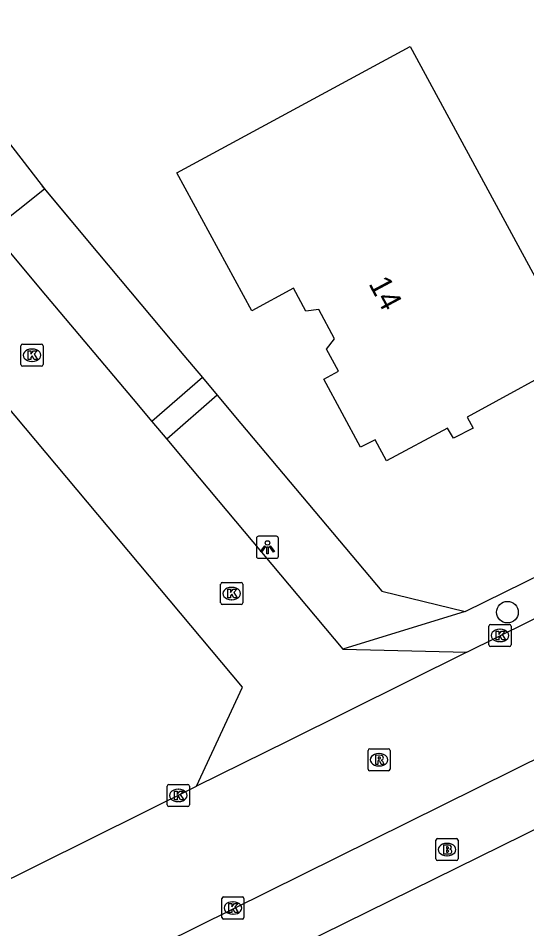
# Model space of a CAD drawing. Extents: x 157321 to 158827, y 386650 to 388532.
# Drawn here: x 158095.47 to 158118.52, y 386921.44 to 386962.73 of the extents above; entities that cross this region are included whole.
import ezdxf

# ---------------------------------------------------------------- set-up
doc = ezdxf.new("R2010")
doc.units = 0
for name, color, linetype in [('IMGEO_Boom', 7, 'Continuous'), ('IMGEO_Brandkraan', 7, 'Continuous'), ('IMGEO_Groenvoorziening', 7, 'Continuous'), ('IMGEO_Hek', 7, 'Continuous'), ('IMGEO_Kolk', 7, 'Continuous'), ('IMGEO_Lichtpunt', 7, 'Continuous'), ('IMGEO_Pand', 7, 'Continuous'), ('IMGEO_Pand_nummerreeks', 7, 'Continuous'), ('IMGEO_Rijbaan_lokaal_gesloten', 7, 'Continuous'), ('IMGEO_Rijbaan_lokaal_open', 7, 'Continuous'), ('IMGEO_Rioolput', 7, 'Continuous'), ('IMGEO_Voetpad_open', 7, 'Continuous')]:
    doc.layers.add(name, color=color, linetype=linetype)

msp = doc.modelspace()

# ---------------------------------------------------------------- linework, layer by layer
at = {"layer": 'IMGEO_Boom'}
msp.add_circle((158117.644, 386935.799), 0.489, dxfattribs=at)
at = {"layer": 'IMGEO_Brandkraan'}
for p, q in [((158114.404, 386924.61), (158114.404, 386925.462)), ((158114.479, 386925.536), (158115.331, 386925.536)), ((158114.892, 386925.316), (158114.917, 386925.316)), ((158115.405, 386925.462), (158115.405, 386924.61)), ((158114.915, 386924.756), (158114.89, 386924.756)), ((158115.331, 386924.536), (158114.479, 386924.536))]:
    msp.add_line(p, q, dxfattribs=at)
for points in [[(158114.404, 386924.61), (158114.404, 386925.462)], [(158114.479, 386925.536), (158115.331, 386925.536)], [(158114.752, 386925.236), (158114.752, 386924.836), (158114.965, 386924.836)], [(158114.983, 386925.236), (158114.752, 386925.236)], [(158114.931, 386925.155), (158114.877, 386925.155), (158114.877, 386925.079)], [(158115.405, 386925.462), (158115.405, 386924.61)], [(158114.877, 386925.079), (158114.93, 386925.079)], [(158114.939, 386925.003), (158114.877, 386925.003), (158114.877, 386924.922)], [(158114.877, 386924.922), (158114.939, 386924.922)], [(158115.331, 386924.536), (158114.479, 386924.536)]]:
    msp.add_lwpolyline(points, dxfattribs=at)
for centre, radius, start, end in [((158114.481, 386925.46), 0.0765, 91.552, 178.448), ((158114.481, 386925.46), 0.0765, 91.552, 178.448), ((158114.932, 386925.117), 0.0379, 267.8285, 90.9355), ((158114.987, 386925.091), 0.145, 59.4692, 91.5367), ((158115.012, 386925.138), 0.0922, 285.5137, 58.1501), ((158115.329, 386925.46), 0.0765, 1.552, 88.448), ((158115.329, 386925.46), 0.0765, 1.552, 88.448), ((158114.94, 386924.962), 0.0404, 269.8759, 90.5077), ((158114.971, 386925.087), 0.251, 268.6676, 293.5347), ((158115.017, 386924.946), 0.105, 301.3115, 78.989), ((158114.481, 386924.612), 0.0765, 181.552, 268.448), ((158114.481, 386924.612), 0.0765, 181.552, 268.448), ((158115.329, 386924.612), 0.0765, 271.552, 358.448), ((158115.329, 386924.612), 0.0765, 271.552, 358.448)]:
    msp.add_arc(centre, radius, start, end, dxfattribs=at)
for centre, major_axis, ratio, start_param, end_param in [((158114.891, 386925.036), (-0.387, 0.002), 0.722429, 4.712389, 7.853982), ((158114.916, 386925.036), (-0.39, 0.002), 0.717154, 1.570796, 4.712389)]:
    msp.add_ellipse(centre, major_axis=major_axis, ratio=ratio, start_param=start_param, end_param=end_param, dxfattribs=at)
at = {"layer": 'IMGEO_Groenvoorziening'}
for points in [[(158096.65, 386954.993), (158099.077, 386952.098), (158102.979, 386947.445), (158103.823, 386946.437)], [(158104.49, 386945.643), (158105.564, 386944.362), (158111.948, 386936.75), (158115.722, 386935.829)], [(158115.722, 386935.829), (158131.799, 386943.741)], [(158115.722, 386935.829), (158110.189, 386934.127)], [(158136.5, 386935.036), (158136.662, 386934.702), (158105.187, 386919.192)]]:
    msp.add_lwpolyline(points, dxfattribs=at)
at = {"layer": 'IMGEO_Hek'}
for points in [[(158096.536, 386955.128), (158096.624, 386955.024), (158099.077, 386952.098), (158102.979, 386947.445)], [(158102.979, 386947.445), (158103.823, 386946.437)], [(158103.823, 386946.437), (158104.49, 386945.643)], [(158104.49, 386945.643), (158105.564, 386944.362)], [(158105.564, 386944.362), (158111.948, 386936.75), (158115.722, 386935.829)], [(158115.722, 386935.829), (158131.799, 386943.741)]]:
    msp.add_lwpolyline(points, dxfattribs=at)
at = {"layer": 'IMGEO_Kolk'}
for p, q in [((158095.591, 386947.027), (158095.591, 386947.879)), ((158095.666, 386947.953), (158096.518, 386947.953)), ((158096.592, 386947.879), (158096.592, 386947.027)), ((158096.079, 386947.733), (158096.104, 386947.733)), ((158096.102, 386947.173), (158096.077, 386947.173)), ((158096.518, 386946.953), (158095.666, 386946.953)), ((158104.718, 386937.146), (158105.57, 386937.146)), ((158104.643, 386936.22), (158104.643, 386937.072)), ((158105.131, 386936.926), (158105.156, 386936.926)), ((158105.644, 386937.072), (158105.644, 386936.22)), ((158105.154, 386936.366), (158105.129, 386936.366)), ((158105.57, 386936.146), (158104.718, 386936.146)), ((158116.805, 386934.317), (158116.805, 386935.169)), ((158116.88, 386935.243), (158117.732, 386935.243)), ((158117.806, 386935.169), (158117.806, 386934.317)), ((158117.293, 386935.023), (158117.318, 386935.023)), ((158117.732, 386934.243), (158116.88, 386934.243)), ((158117.316, 386934.463), (158117.291, 386934.463)), ((158102.222, 386927.063), (158102.222, 386927.915)), ((158102.297, 386927.989), (158103.149, 386927.989)), ((158102.71, 386927.769), (158102.735, 386927.769)), ((158103.223, 386927.915), (158103.223, 386927.063)), ((158102.733, 386927.209), (158102.708, 386927.209)), ((158103.149, 386926.989), (158102.297, 386926.989)), ((158104.699, 386921.96), (158104.699, 386922.812)), ((158104.774, 386922.886), (158105.626, 386922.886)), ((158105.7, 386922.812), (158105.7, 386921.96)), ((158105.187, 386922.666), (158105.212, 386922.666)), ((158105.626, 386921.886), (158104.774, 386921.886)), ((158105.21, 386922.106), (158105.185, 386922.106))]:
    msp.add_line(p, q, dxfattribs=at)
for points in [[(158095.591, 386947.027), (158095.591, 386947.879)], [(158095.666, 386947.953), (158096.518, 386947.953)], [(158096.592, 386947.879), (158096.592, 386947.027)], [(158095.912, 386947.653), (158096.035, 386947.653), (158096.035, 386947.502), (158096.165, 386947.653), (158096.329, 386947.653), (158096.183, 386947.502), (158096.336, 386947.253), (158096.184, 386947.253), (158096.099, 386947.417), (158096.035, 386947.35), (158096.035, 386947.253), (158095.912, 386947.253), (158095.912, 386947.653)], [(158096.518, 386946.953), (158095.666, 386946.953)], [(158104.718, 386937.146), (158105.57, 386937.146)], [(158104.643, 386936.22), (158104.643, 386937.072)], [(158104.964, 386936.846), (158105.087, 386936.846), (158105.087, 386936.695), (158105.217, 386936.846), (158105.381, 386936.846), (158105.235, 386936.695), (158105.388, 386936.446), (158105.236, 386936.446), (158105.151, 386936.61), (158105.087, 386936.543), (158105.087, 386936.446), (158104.964, 386936.446), (158104.964, 386936.846)], [(158105.644, 386937.072), (158105.644, 386936.22)], [(158105.57, 386936.146), (158104.718, 386936.146)], [(158116.805, 386934.317), (158116.805, 386935.169)], [(158116.88, 386935.243), (158117.732, 386935.243)], [(158117.806, 386935.169), (158117.806, 386934.317)], [(158117.126, 386934.943), (158117.249, 386934.943), (158117.249, 386934.792), (158117.379, 386934.943), (158117.543, 386934.943), (158117.397, 386934.792), (158117.55, 386934.543), (158117.398, 386934.543), (158117.313, 386934.707), (158117.249, 386934.64), (158117.249, 386934.543), (158117.126, 386934.543), (158117.126, 386934.943)], [(158117.732, 386934.243), (158116.88, 386934.243)], [(158102.222, 386927.063), (158102.222, 386927.915)], [(158102.297, 386927.989), (158103.149, 386927.989)], [(158102.543, 386927.689), (158102.666, 386927.689), (158102.666, 386927.538), (158102.796, 386927.689), (158102.96, 386927.689), (158102.814, 386927.538), (158102.967, 386927.289), (158102.815, 386927.289), (158102.73, 386927.453), (158102.666, 386927.386), (158102.666, 386927.289), (158102.543, 386927.289), (158102.543, 386927.689)], [(158103.223, 386927.915), (158103.223, 386927.063)], [(158103.149, 386926.989), (158102.297, 386926.989)], [(158104.699, 386921.96), (158104.699, 386922.812)], [(158104.774, 386922.886), (158105.626, 386922.886)], [(158105.7, 386922.812), (158105.7, 386921.96)], [(158105.02, 386922.586), (158105.143, 386922.586), (158105.143, 386922.435), (158105.273, 386922.586), (158105.437, 386922.586), (158105.291, 386922.435), (158105.444, 386922.186), (158105.292, 386922.186), (158105.207, 386922.35), (158105.143, 386922.283), (158105.143, 386922.186), (158105.02, 386922.186), (158105.02, 386922.586)], [(158105.626, 386921.886), (158104.774, 386921.886)]]:
    msp.add_lwpolyline(points, dxfattribs=at)
for centre, start, end in [((158095.668, 386947.877), 91.552, 178.448), ((158095.668, 386947.877), 91.552, 178.448), ((158096.516, 386947.877), 1.552, 88.448), ((158096.516, 386947.877), 1.552, 88.448), ((158095.668, 386947.029), 181.552, 268.448), ((158095.668, 386947.029), 181.552, 268.448), ((158096.516, 386947.029), 271.552, 358.448), ((158096.516, 386947.029), 271.552, 358.448), ((158104.72, 386937.07), 91.552, 178.448), ((158104.72, 386937.07), 91.552, 178.448), ((158105.568, 386937.07), 1.552, 88.448), ((158105.568, 386937.07), 1.552, 88.448), ((158104.72, 386936.222), 181.552, 268.448), ((158104.72, 386936.222), 181.552, 268.448), ((158105.568, 386936.222), 271.552, 358.448), ((158105.568, 386936.222), 271.552, 358.448), ((158116.882, 386935.167), 91.552, 178.448), ((158116.882, 386935.167), 91.552, 178.448), ((158117.73, 386935.167), 1.552, 88.448), ((158117.73, 386935.167), 1.552, 88.448), ((158116.882, 386934.319), 181.552, 268.448), ((158116.882, 386934.319), 181.552, 268.448), ((158117.73, 386934.319), 271.552, 358.448), ((158117.73, 386934.319), 271.552, 358.448), ((158102.299, 386927.913), 91.552, 178.448), ((158102.299, 386927.913), 91.552, 178.448), ((158103.147, 386927.913), 1.552, 88.448), ((158103.147, 386927.913), 1.552, 88.448), ((158102.299, 386927.065), 181.552, 268.448), ((158102.299, 386927.065), 181.552, 268.448), ((158103.147, 386927.065), 271.552, 358.448), ((158103.147, 386927.065), 271.552, 358.448), ((158104.776, 386922.81), 91.552, 178.448), ((158104.776, 386922.81), 91.552, 178.448), ((158105.624, 386922.81), 1.552, 88.448), ((158105.624, 386922.81), 1.552, 88.448), ((158104.776, 386921.962), 181.552, 268.448), ((158104.776, 386921.962), 181.552, 268.448), ((158105.624, 386921.962), 271.552, 358.448), ((158105.624, 386921.962), 271.552, 358.448)]:
    msp.add_arc(centre, 0.0765, start, end, dxfattribs=at)
for centre, major_axis, ratio, start_param, end_param in [((158096.078, 386947.453), (-0.387, 0.002), 0.722429, 4.712389, 7.853982), ((158096.103, 386947.453), (-0.39, 0.002), 0.717154, 1.570796, 4.712389), ((158105.13, 386936.646), (-0.387, 0.002), 0.722429, 4.712389, 7.853982), ((158105.155, 386936.646), (-0.39, 0.002), 0.717154, 1.570796, 4.712389), ((158117.292, 386934.743), (-0.387, 0.002), 0.722429, 4.712389, 7.853982), ((158117.317, 386934.743), (-0.39, 0.002), 0.717154, 1.570796, 4.712389), ((158102.709, 386927.489), (-0.387, 0.002), 0.722429, 4.712389, 7.853982), ((158102.734, 386927.489), (-0.39, 0.002), 0.717154, 1.570796, 4.712389), ((158105.186, 386922.386), (-0.387, 0.002), 0.722429, 4.712389, 7.853982), ((158105.211, 386922.386), (-0.39, 0.002), 0.717154, 1.570796, 4.712389)]:
    msp.add_ellipse(centre, major_axis=major_axis, ratio=ratio, start_param=start_param, end_param=end_param, dxfattribs=at)
at = {"layer": 'IMGEO_Lichtpunt'}
for p, q in [((158107.169, 386939.24), (158106.361, 386939.24)), ((158107.169, 386939.24), (158106.361, 386939.24)), ((158106.267, 386939.145), (158106.267, 386938.338)), ((158106.267, 386939.145), (158106.267, 386938.338)), ((158107.263, 386938.338), (158107.263, 386939.145)), ((158107.263, 386938.338), (158107.263, 386939.145)), ((158106.361, 386938.244), (158107.169, 386938.244)), ((158106.361, 386938.244), (158107.169, 386938.244))]:
    msp.add_line(p, q, dxfattribs=at)
for points in [[(158106.641, 386938.809), (158106.68, 386938.781), (158106.492, 386938.519), (158106.454, 386938.546), (158106.641, 386938.809)], [(158106.853, 386938.781), (158106.891, 386938.808), (158107.078, 386938.546), (158107.039, 386938.518), (158106.853, 386938.781)], [(158106.743, 386938.761), (158106.79, 386938.761), (158106.79, 386938.439), (158106.743, 386938.439), (158106.743, 386938.761)]]:
    msp.add_lwpolyline(points, dxfattribs=at)
msp.add_circle((158106.766, 386938.943), 0.0994, dxfattribs=at)
for centre, start, end in [((158106.361, 386939.145), 90, 180), ((158106.361, 386939.145), 90, 180), ((158107.169, 386939.145), 0, 90), ((158107.169, 386939.145), 0, 90), ((158106.361, 386938.338), 180, 270), ((158106.361, 386938.338), 180, 270), ((158107.169, 386938.338), 270, 0), ((158107.169, 386938.338), 270, 360)]:
    msp.add_arc(centre, 0.0946, start, end, dxfattribs=at)
at = {"layer": 'IMGEO_Pand'}
msp.add_lwpolyline([(158120.844, 386947.396), (158115.812, 386944.647), (158116.083, 386944.148), (158115.194, 386943.687), (158114.922, 386944.151), (158112.164, 386942.666), (158111.643, 386943.617), (158110.986, 386943.286), (158109.327, 386946.365), (158109.985, 386946.722), (158109.445, 386947.732), (158109.808, 386948.196), (158109.097, 386949.529), (158108.507, 386949.455), (158107.941, 386950.496), (158106.054, 386949.467), (158102.657, 386955.715), (158113.227, 386961.449), (158120.844, 386947.396)], dxfattribs=at)
at = {"layer": 'IMGEO_Rijbaan_lokaal_gesloten'}
for points in [[(158115.801, 386933.983), (158132.518, 386942.259)], [(158135.377, 386937.287), (158100.401, 386919.961)], [(158115.801, 386933.983), (158107.683, 386929.955), (158103.553, 386927.909)], [(158093.978, 386923.166), (158103.553, 386927.909)]]:
    msp.add_lwpolyline(points, dxfattribs=at)
at = {"layer": 'IMGEO_Rijbaan_lokaal_open'}
for points in [[(158103.553, 386927.909), (158105.632, 386932.404), (158049.019, 387000), (158018.09, 387036.929)], [(158090.493, 386962.591), (158091.369, 386961.585), (158093.97, 386958.498), (158094.82, 386957.382), (158096.65, 386954.993)], [(158094.261, 386953.091), (158096.65, 386954.993)], [(158094.261, 386953.091), (158096.707, 386950.179), (158100.674, 386945.455), (158101.518, 386944.451)], [(158101.518, 386944.451), (158102.197, 386943.643)], [(158102.197, 386943.643), (158103.275, 386942.359), (158110.189, 386934.127)], [(158110.189, 386934.127), (158115.801, 386933.983)]]:
    msp.add_lwpolyline(points, dxfattribs=at)
at = {"layer": 'IMGEO_Rioolput'}
for p, q in [((158111.323, 386928.683), (158111.323, 386929.535)), ((158111.398, 386929.609), (158112.25, 386929.609)), ((158111.811, 386929.389), (158111.836, 386929.389)), ((158112.324, 386929.535), (158112.324, 386928.683)), ((158112.25, 386928.609), (158111.398, 386928.609)), ((158111.834, 386928.829), (158111.809, 386928.829))]:
    msp.add_line(p, q, dxfattribs=at)
for points in [[(158111.323, 386928.683), (158111.323, 386929.535)], [(158111.398, 386929.609), (158112.25, 386929.609)], [(158111.912, 386929.307), (158111.66, 386929.309), (158111.66, 386928.909)], [(158112.324, 386929.535), (158112.324, 386928.683)], [(158111.66, 386928.909), (158111.784, 386928.909), (158111.784, 386929.071), (158111.795, 386929.071)], [(158111.838, 386929.228), (158111.784, 386929.228), (158111.784, 386929.147)], [(158111.784, 386929.147), (158111.836, 386929.147)], [(158111.842, 386929.042), (158111.913, 386928.909), (158112.053, 386928.909), (158111.988, 386929.035)], [(158112.25, 386928.609), (158111.398, 386928.609)]]:
    msp.add_lwpolyline(points, dxfattribs=at)
for centre, radius, start, end in [((158111.4, 386929.533), 0.0765, 91.552, 178.448), ((158111.4, 386929.533), 0.0765, 91.552, 178.448), ((158111.911, 386929.197), 0.109, 350.3612, 89.416), ((158112.248, 386929.533), 0.0765, 1.552, 88.448), ((158112.248, 386929.533), 0.0765, 1.552, 88.448), ((158111.794, 386929.018), 0.0533, 26.0293, 88.6989), ((158111.82, 386929.336), 0.19, 274.7715, 282.9687), ((158111.844, 386929.132), 0.0964, 77.0061, 93.1865), ((158111.858, 386929.189), 0.0378, 276.6634, 79.6772), ((158111.909, 386929.197), 0.112, 277.5842, 350.9817), ((158111.893, 386928.982), 0.108, 29.5134, 73.7905), ((158111.4, 386928.685), 0.0765, 181.552, 268.448), ((158111.4, 386928.685), 0.0765, 181.552, 268.448), ((158112.248, 386928.685), 0.0765, 271.552, 358.448), ((158112.248, 386928.685), 0.0765, 271.552, 358.448)]:
    msp.add_arc(centre, radius, start, end, dxfattribs=at)
for centre, major_axis, ratio, start_param, end_param in [((158111.81, 386929.109), (-0.387, 0.002), 0.722429, 4.712389, 7.853982), ((158111.835, 386929.109), (-0.39, 0.002), 0.717154, 1.570796, 4.712389)]:
    msp.add_ellipse(centre, major_axis=major_axis, ratio=ratio, start_param=start_param, end_param=end_param, dxfattribs=at)
at = {"layer": 'IMGEO_Voetpad_open'}
for points in [[(158103.823, 386946.437), (158101.518, 386944.451)], [(158103.823, 386946.437), (158104.49, 386945.643)], [(158104.49, 386945.643), (158102.197, 386943.643)]]:
    msp.add_lwpolyline(points, dxfattribs=at)

# ---------------------------------------------------------------- texts
at = {"layer": 'IMGEO_Pand_nummerreeks'}
msp.add_text('14', height=1, rotation=298.0747, dxfattribs=at).set_placement((158111.33, 386950.697))

doc.saveas('drawing.dxf')
